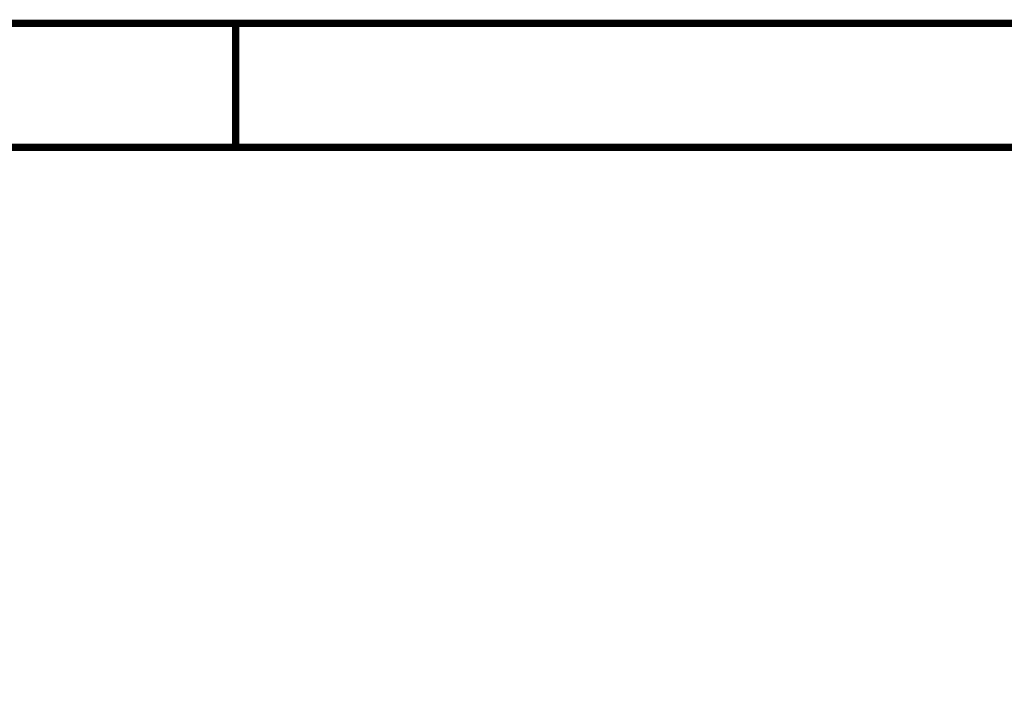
# Model space of a CAD drawing. Header units: inches. Extents: x 0 to 17, y 0 to 11.
# Tile 271 of 272: x 13.8 to 15.4, y 9.9 to 11. Entities that reach past the tile are written whole.
import ezdxf

# ---------------------------------------------------------------- set-up
doc = ezdxf.new("R2010")
doc.units = ezdxf.units.IN
doc.header["$MEASUREMENT"] = 0
doc.layers.add('Sheet', color=255, linetype='Continuous')

msp = doc.modelspace()

# ---------------------------------------------------------------- linework, layer by layer
at = {"layer": 'Sheet'}
for points in [[(0.0008, 11, 0.0118, 0.0118, 0), (17, 11, 0.0118, 0.0118, 0), (17, 0, 0.0118, 0.0118, 0), (0.0008, 0, 0.0118, 0.0118, 0), (0.0008, 11, 0.0118, 0.0118, 0)], [(0.0008, 11, 0.0039, 0.0039, 0), (0.0008, 0, 0.0039, 0.0039, 0), (17, 0, 0.0039, 0.0039, 0), (17, 11, 0.0039, 0.0039, 0), (0.0008, 11, 0.0039, 0.0039, 0), (0.0008, 11, 0.0039, 0.0039, 0)], [(0.2006, 10.7994, 0.0118, 0.0118, 0), (16.8002, 10.7994, 0.0118, 0.0118, 0), (16.8002, 0.1998, 0.0118, 0.0118, 0), (0.2006, 0.1998, 0.0118, 0.0118, 0), (0.2006, 10.7994, 0.0118, 0.0118, 0)], [(0.2006, 10.7994, 0.0039, 0.0039, 0), (0.2006, 0.1998, 0.0039, 0.0039, 0), (16.8002, 0.1998, 0.0039, 0.0039, 0), (16.8002, 10.7994, 0.0039, 0.0039, 0), (0.2006, 10.7994, 0.0039, 0.0039, 0), (0.2006, 10.7994, 0.0039, 0.0039, 0)]]:
    msp.add_lwpolyline(points, format="xyseb", close=True, dxfattribs=at)
msp.add_lwpolyline([(14.1669, 11, 0.0118, 0.0118, 0), (14.1669, 10.7994, 0.0118, 0.0118, 0)], format="xyseb", dxfattribs=at)

doc.saveas('drawing.dxf')
